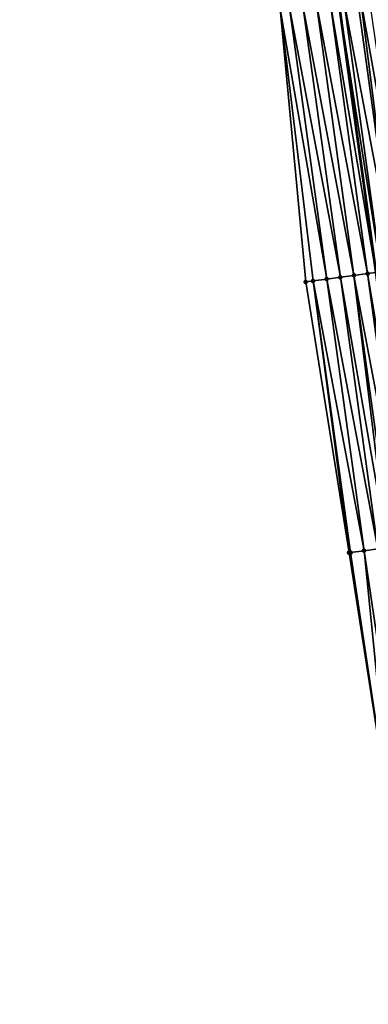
# Model space of a CAD drawing. Header units: feet. Extents: x 2007189 to 2022806, y 818621 to 837694.
# Tile 271 of 656: x 2011394 to 2011420, y 827413 to 827485. Entities that reach past the tile are written whole.
import ezdxf

# ---------------------------------------------------------------- set-up
doc = ezdxf.new("R2010")
doc.units = ezdxf.units.FT
doc.header["$MEASUREMENT"] = 0
for name, color, linetype, lineweight in [('EP_Travel Lane', 172, 'Continuous', 53), ('Road Shots', 141, 'Continuous', 100), ('Road X-Section', 40, 'Continuous', 13)]:
    doc.layers.add(name, color=color, linetype=linetype, lineweight=lineweight)
doc.layers.add('I-77-MM17-21_SB-Surface-Border', color=7, linetype='Continuous')
doc.layers.add('I-77-MM17-21_SB-Surface-TIN', color=7, linetype='Continuous')

msp = doc.modelspace()

# ---------------------------------------------------------------- linework, layer by layer
at = {"layer": 'EP_Travel Lane'}
msp.add_polyline3d([(2011398.036863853, 827646.1160571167, 311.0533998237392), (2011400.242828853, 827626.2380870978, 310.9899928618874), (2011402.448793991, 827606.3601158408, 310.9273385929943), (2011404.877322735, 827586.1188930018, 310.8678558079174), (2011407.34454357, 827566.2716681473, 310.8330164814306), (2011409.811767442, 827546.4244188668, 310.8147224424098), (2011412.278990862, 827526.5771732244, 310.7940262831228), (2011414.933102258, 827506.4930178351, 310.7757729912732), (2011417.657126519, 827486.6793930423, 310.7751313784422), (2011420.381150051, 827466.8657735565, 310.7574107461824), (2011423.105175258, 827447.0521418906, 310.7809444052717), (2011426.064436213, 827426.9163370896, 310.7935345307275), (2011429.090653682, 827407.1466084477, 310.8020995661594)], dxfattribs=at)
at = {"layer": 'I-77-MM17-21_SB-Surface-Border', "color": 3, "linetype": 'Continuous', "lineweight": -3}
msp.add_polyline3d([(2011425.399805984, 827406.5797546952, 310.9208343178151), (2011421.566969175, 827426.2255988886, 310.9372846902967), (2011418.42606014, 827446.4088014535, 310.9303477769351), (2011415.27761548, 827466.1640795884, 310.9179968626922), (2011413.422137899, 827486.097119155, 310.9010584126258), (2011409.690048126, 827505.772134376, 310.9632944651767), (2011406.589598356, 827525.8619405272, 311.0054297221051), (2011404.821248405, 827545.7970627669, 310.9875043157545), (2011402.40972208, 827565.6513144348, 311.0034210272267), (2011400.335370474, 827585.5479203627, 311.0289022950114), (2011399.426589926, 827606.0333689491, 311.0463824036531), (2011397.209922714, 827625.9102151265, 311.0929097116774), (2011394.435368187, 827645.7267372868, 311.1655602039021)], dxfattribs=at)
at = {"layer": 'I-77-MM17-21_SB-Surface-TIN', "color": 128, "linetype": 'Continuous', "lineweight": -3}
for points in [[(2011421.758429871, 827467.0551364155, 310.7200154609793), (2011419.252997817, 827486.8988081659, 310.7384698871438), (2011419.034406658, 827486.8687539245, 310.7445317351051)], [(2011422.749109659, 827467.191347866, 310.6850230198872), (2011419.884862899, 827486.9856845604, 310.7180944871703), (2011419.252997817, 827486.8988081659, 310.7384698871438)], [(2011421.758429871, 827467.0551364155, 310.7200154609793), (2011422.749109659, 827467.191347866, 310.6850230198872), (2011419.252997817, 827486.8988081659, 310.7384698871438)], [(2011416.805029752, 827466.3740877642, 310.865597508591), (2011414.081006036, 827486.1877089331, 310.8775339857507), (2011413.422137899, 827486.097119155, 310.9010584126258)], [(2011417.795709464, 827466.5102997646, 310.8287272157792), (2011415.071685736, 827486.3239210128, 310.8404084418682), (2011414.081006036, 827486.1877089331, 310.8775339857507)], [(2011416.805029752, 827466.3740877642, 310.865597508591), (2011417.795709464, 827466.5102997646, 310.8287272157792), (2011414.081006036, 827486.1877089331, 310.8775339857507)], [(2011418.786389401, 827466.6465101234, 310.7974641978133), (2011416.06236569, 827486.4601312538, 310.8095630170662), (2011415.071685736, 827486.3239210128, 310.8404084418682)], [(2011418.786389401, 827466.6465101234, 310.7974641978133), (2011415.071685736, 827486.3239210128, 310.8404084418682), (2011417.795709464, 827466.5102997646, 310.8287272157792)], [(2011419.777069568, 827466.7827188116, 310.7719066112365), (2011417.053045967, 827486.5963391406, 310.786759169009), (2011416.06236569, 827486.4601312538, 310.8095630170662)], [(2011418.786389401, 827466.6465101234, 310.7974641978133), (2011419.777069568, 827466.7827188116, 310.7719066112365), (2011416.06236569, 827486.4601312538, 310.8095630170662)], [(2011417.053045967, 827486.5963391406, 310.786759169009), (2011420.381150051, 827466.8657735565, 310.7574107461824), (2011417.657126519, 827486.6793930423, 310.7751313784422)], [(2011419.777069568, 827466.7827188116, 310.7719066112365), (2011420.381150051, 827466.8657735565, 310.7574107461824), (2011417.053045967, 827486.5963391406, 310.786759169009)], [(2011420.767749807, 827466.9189269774, 310.7481336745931), (2011418.043726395, 827486.7325459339, 310.7676898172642), (2011417.657126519, 827486.6793930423, 310.7751313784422)], [(2011420.767749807, 827466.9189269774, 310.7481336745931), (2011417.657126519, 827486.6793930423, 310.7751313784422), (2011420.381150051, 827466.8657735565, 310.7574107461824)], [(2011421.758429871, 827467.0551364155, 310.7200154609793), (2011419.034406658, 827486.8687539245, 310.7445317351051), (2011418.043726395, 827486.7325459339, 310.7676898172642)], [(2011420.767749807, 827466.9189269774, 310.7481336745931), (2011421.758429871, 827467.0551364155, 310.7200154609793), (2011418.043726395, 827486.7325459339, 310.7676898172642)], [(2011415.814349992, 827466.2378761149, 310.9012690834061), (2011413.422137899, 827486.097119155, 310.9010584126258), (2011415.27761548, 827466.1640795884, 310.9179968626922)], [(2011415.814349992, 827466.2378761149, 310.9012690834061), (2011416.805029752, 827466.3740877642, 310.865597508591), (2011413.422137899, 827486.097119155, 310.9010584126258)], [(2011422.501094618, 827446.9690879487, 310.7926758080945), (2011419.777069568, 827466.7827188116, 310.7719066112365), (2011418.786389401, 827466.6465101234, 310.7974641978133)], [(2011419.777069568, 827466.7827188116, 310.7719066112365), (2011423.105175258, 827447.0521418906, 310.7809444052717), (2011420.381150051, 827466.8657735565, 310.7574107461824)], [(2011422.501094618, 827446.9690879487, 310.7926758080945), (2011423.105175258, 827447.0521418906, 310.7809444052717), (2011419.777069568, 827466.7827188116, 310.7719066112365)], [(2011418.42606014, 827446.4088014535, 310.9303477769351), (2011415.814349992, 827466.2378761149, 310.9012690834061), (2011415.27761548, 827466.1640795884, 310.9179968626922)], [(2011419.529054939, 827446.5604559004, 310.8897857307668), (2011416.805029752, 827466.3740877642, 310.865597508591), (2011415.814349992, 827466.2378761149, 310.9012690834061)], [(2011418.42606014, 827446.4088014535, 310.9303477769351), (2011418.538375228, 827446.4242439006, 310.9266547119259), (2011415.814349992, 827466.2378761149, 310.9012690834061)], [(2011418.538375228, 827446.4242439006, 310.9266547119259), (2011419.529054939, 827446.5604559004, 310.8897857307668), (2011415.814349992, 827466.2378761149, 310.9012690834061)], [(2011420.519734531, 827446.6966687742, 310.8499315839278), (2011417.795709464, 827466.5102997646, 310.8287272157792), (2011416.805029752, 827466.3740877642, 310.865597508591)], [(2011419.529054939, 827446.5604559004, 310.8897857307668), (2011420.519734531, 827446.6966687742, 310.8499315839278), (2011416.805029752, 827466.3740877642, 310.865597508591)], [(2011421.236476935, 827446.7952155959, 310.8252186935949), (2011418.786389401, 827466.6465101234, 310.7974641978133), (2011417.795709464, 827466.5102997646, 310.8287272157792)], [(2011420.519734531, 827446.6966687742, 310.8499315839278), (2011421.236476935, 827446.7952155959, 310.8252186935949), (2011417.795709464, 827466.5102997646, 310.8287272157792)], [(2011421.236476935, 827446.7952155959, 310.8252186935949), (2011421.510414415, 827446.8328795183, 310.8173528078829), (2011418.786389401, 827466.6465101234, 310.7974641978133)], [(2011421.510414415, 827446.8328795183, 310.8173528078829), (2011422.501094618, 827446.9690879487, 310.7926758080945), (2011418.786389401, 827466.6465101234, 310.7974641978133)], [(2011422.510090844, 827426.3704451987, 310.9052072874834), (2011420.519734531, 827446.6966687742, 310.8499315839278), (2011419.529054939, 827446.5604559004, 310.8897857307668)], [(2011421.566969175, 827426.2255988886, 310.9372846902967), (2011418.538375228, 827446.4242439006, 310.9266547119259), (2011418.42606014, 827446.4088014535, 310.9303477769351)], [(2011421.566969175, 827426.2255988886, 310.9372846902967), (2011419.529054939, 827446.5604559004, 310.8897857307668), (2011418.538375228, 827446.4242439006, 310.9266547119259)], [(2011421.566969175, 827426.2255988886, 310.9372846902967), (2011422.510090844, 827426.3704451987, 310.9052072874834), (2011419.529054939, 827446.5604559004, 310.8897857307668)]]:
    msp.add_3dface(points, dxfattribs=at)
at = {"layer": 'Road Shots', "lineweight": 100}
for p in [(2011419.777069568, 827466.7827188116, 310.7719066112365), (2011415.27761548, 827466.1640795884, 310.9179968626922), (2011415.814349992, 827466.2378761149, 310.9012690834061), (2011416.805029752, 827466.3740877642, 310.865597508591), (2011417.795709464, 827466.5102997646, 310.8287272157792), (2011418.786389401, 827466.6465101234, 310.7974641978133), (2011418.42606014, 827446.4088014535, 310.9303477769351), (2011418.538375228, 827446.4242439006, 310.9266547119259), (2011419.529054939, 827446.5604559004, 310.8897857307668)]:
    msp.add_point(p, dxfattribs=at)
at = {"layer": 'Road X-Section', "extrusion": (-0.1362012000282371, 0.9906811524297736, 0.000295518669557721), "elevation": 545798.050342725, "flags": 128}
msp.add_lwpolyline([(-2105419.723489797, 147.9442451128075), (-2105418.723489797, 147.9902094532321), (-2105417.723489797, 148.0411945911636), (-2105416.723489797, 148.0947469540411), (-2105415.723489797, 148.1407416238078), (-2105415.608753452, 148.1450312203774), (-2105414.723489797, 148.1725621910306), (-2105413.723489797, 148.2087757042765), (-2105412.723489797, 148.2495082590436), (-2105411.723489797, 148.2818609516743), (-2105410.723489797, 148.3191789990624), (-2105409.723489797, 148.3568435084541), (-2105408.723489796, 148.389679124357), (-2105407.723489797, 148.4250411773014), (-2105406.723489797, 148.4606244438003), (-2105405.723489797, 148.4944263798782), (-2105404.723489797, 148.5298636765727), (-2105403.723489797, 148.5678010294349), (-2105402.723489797, 148.6002104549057), (-2105402.467515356, 148.6070282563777), (-2105401.723489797, 148.6254635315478), (-2105400.723489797, 148.6562255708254), (-2105399.723489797, 148.6928111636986), (-2105398.723489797, 148.7291314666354), (-2105397.723489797, 148.7665162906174), (-2105396.723489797, 148.8066825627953), (-2105395.723489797, 148.8408896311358), (-2105394.723489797, 148.8763022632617), (-2105393.723489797, 148.9153030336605), (-2105392.723489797, 148.9553751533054), (-2105391.723489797, 148.9888374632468), (-2105390.723489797, 149.0184724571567), (-2105389.723489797, 149.0592395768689), (-2105388.723489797, 149.0975634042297), (-2105387.723489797, 149.1285788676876), (-2105386.723489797, 149.1618698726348), (-2105385.723489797, 149.1990585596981), (-2105384.723489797, 149.2374960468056), (-2105383.723489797, 149.276260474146), (-2105382.723489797, 149.3151308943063), (-2105381.723489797, 149.3535374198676), (-2105380.723489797, 149.3915158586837), (-2105379.723489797, 149.4265083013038), (-2105378.723489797, 149.4546265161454), (-2105377.723489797, 149.4783994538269), (-2105376.723489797, 149.5039570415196), (-2105375.723489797, 149.5352200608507), (-2105374.723489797, 149.5720903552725), (-2105373.723489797, 149.6077619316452), (-2105373.181705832, 149.6244897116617)], dxfattribs=at)
at = {"layer": 'Road X-Section', "extrusion": (-0.1362012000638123, 0.9906811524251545, 0.0002955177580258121), "elevation": 545778.0502670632, "flags": 128}
msp.add_lwpolyline([(-2105419.723509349, 147.955174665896), (-2105418.723509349, 148.0000719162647), (-2105417.723509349, 148.0488542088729), (-2105416.723509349, 148.0954728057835), (-2105415.723509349, 148.1329544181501), (-2105414.723509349, 148.1665032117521), (-2105413.723509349, 148.2036870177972), (-2105412.723509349, 148.240772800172), (-2105411.723509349, 148.2749475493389), (-2105410.723509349, 148.3149887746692), (-2105409.723509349, 148.3527073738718), (-2105408.723509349, 148.3883092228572), (-2105407.723509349, 148.4251325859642), (-2105406.723509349, 148.4613809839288), (-2105405.723509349, 148.4982343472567), (-2105404.723509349, 148.5378921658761), (-2105403.723509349, 148.576709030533), (-2105402.840709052, 148.6047328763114), (-2105402.723509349, 148.6081043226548), (-2105401.723509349, 148.6364152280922), (-2105400.723509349, 148.6693996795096), (-2105399.723509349, 148.7078695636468), (-2105398.723509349, 148.74768435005), (-2105397.723509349, 148.7889148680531), (-2105396.723509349, 148.8301381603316), (-2105395.723509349, 148.8676411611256), (-2105394.723509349, 148.9024591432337), (-2105393.723509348, 148.9440286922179), (-2105392.723509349, 148.9879324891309), (-2105391.833185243, 149.0223568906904), (-2105391.723509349, 149.0263853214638), (-2105390.723509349, 149.0620181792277), (-2105389.723509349, 149.0975217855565), (-2105388.723509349, 149.1302106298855), (-2105387.723509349, 149.1613719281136), (-2105386.723509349, 149.1946224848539), (-2105385.723509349, 149.2307536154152), (-2105384.723509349, 149.2700116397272), (-2105383.723509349, 149.310676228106), (-2105382.723509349, 149.3506612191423), (-2105381.723509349, 149.3903779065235), (-2105380.723509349, 149.4284218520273), (-2105379.723509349, 149.461778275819), (-2105378.723509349, 149.4863372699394), (-2105377.723509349, 149.5055765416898), (-2105376.723509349, 149.5302535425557), (-2105376.446994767, 149.5381194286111), (-2105375.723509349, 149.5628323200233), (-2105374.723509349, 149.6026864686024), (-2105373.723509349, 149.6395554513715), (-2105373.610137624, 149.6432485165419)], dxfattribs=at)

doc.saveas('drawing.dxf')
